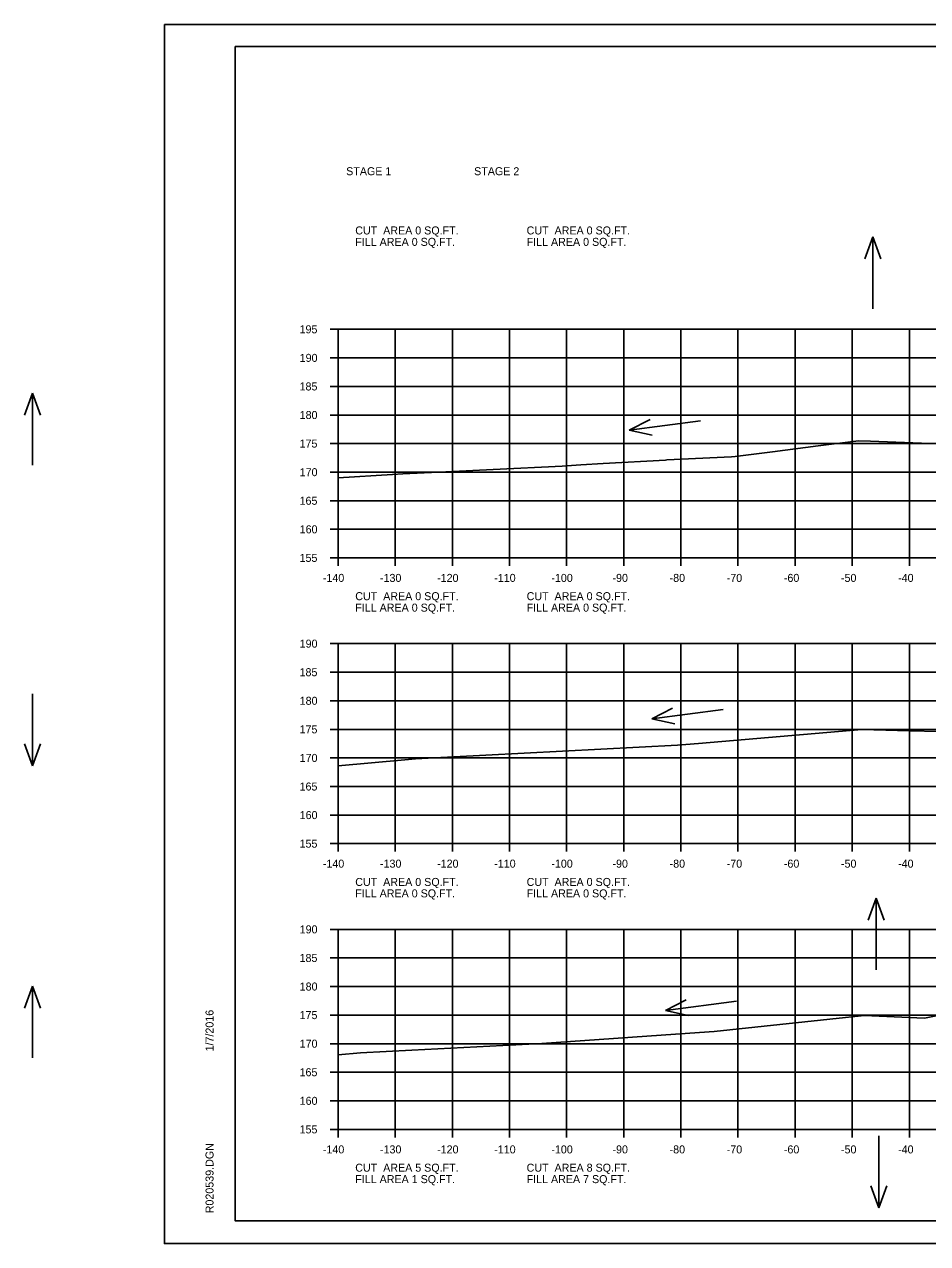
# Model space of a CAD drawing. Extents: x 915787 to 919910, y 133456 to 136717.
# Drawn here: x 916219.1 to 916377.2, y 136229.4 to 136442.8 of the extents above; entities that cross this region are included whole.
import ezdxf

# ---------------------------------------------------------------- set-up
doc = ezdxf.new("R2010")
doc.units = 0
for name, color, linetype in [('R_Axis', 7, 'Continuous'), ('R_Axis Annot', 7, 'Continuous'), ('R_Border', 7, 'Continuous'), ('R_Border Notes', 7, 'Continuous'), ('R_Exist Surface', 7, 'Continuous'), ('R_Grid', 7, 'Continuous'), ('R_No Plot', 7, 'Continuous'), ('R_Water Annot', 7, 'Continuous')]:
    doc.layers.add(name, color=color, linetype=linetype)

msp = doc.modelspace()

# ---------------------------------------------------------------- linework, layer by layer
at = {"layer": 'R_Axis'}
for p, q in [((916272.58, 136389.41), (916273.98, 136389.41)), ((916273.98, 136349.41), (916273.98, 136389.41)), ((916272.58, 136384.41), (916273.98, 136384.41)), ((916272.58, 136379.41), (916273.98, 136379.41)), ((916272.58, 136374.41), (916273.98, 136374.41)), ((916272.58, 136369.41), (916273.98, 136369.41)), ((916272.58, 136364.41), (916273.98, 136364.41)), ((916272.58, 136359.41), (916273.98, 136359.41)), ((916272.58, 136354.41), (916273.98, 136354.41)), ((916272.58, 136349.41), (916273.98, 136349.41)), ((916273.98, 136349.41), (916553.98, 136349.41)), ((916273.98, 136348.01), (916273.98, 136349.41)), ((916283.98, 136348.01), (916283.98, 136349.41)), ((916293.98, 136348.01), (916293.98, 136349.41)), ((916303.98, 136348.01), (916303.98, 136349.41)), ((916313.98, 136348.01), (916313.98, 136349.41)), ((916323.98, 136348.01), (916323.98, 136349.41)), ((916333.98, 136348.01), (916333.98, 136349.41)), ((916343.98, 136348.01), (916343.98, 136349.41)), ((916353.98, 136348.01), (916353.98, 136349.41)), ((916363.98, 136348.01), (916363.98, 136349.41)), ((916373.98, 136348.01), (916373.98, 136349.41)), ((916272.58, 136334.41), (916273.98, 136334.41)), ((916273.98, 136299.41), (916273.98, 136334.41)), ((916272.58, 136329.41), (916273.98, 136329.41)), ((916272.58, 136324.41), (916273.98, 136324.41)), ((916272.58, 136319.41), (916273.98, 136319.41)), ((916272.58, 136314.41), (916273.98, 136314.41)), ((916272.58, 136309.41), (916273.98, 136309.41)), ((916272.58, 136304.41), (916273.98, 136304.41)), ((916272.58, 136299.41), (916273.98, 136299.41)), ((916273.98, 136299.41), (916553.98, 136299.41)), ((916273.98, 136298.01), (916273.98, 136299.41)), ((916283.98, 136298.01), (916283.98, 136299.41)), ((916293.98, 136298.01), (916293.98, 136299.41)), ((916303.98, 136298.01), (916303.98, 136299.41)), ((916313.98, 136298.01), (916313.98, 136299.41)), ((916323.98, 136298.01), (916323.98, 136299.41)), ((916333.98, 136298.01), (916333.98, 136299.41)), ((916343.98, 136298.01), (916343.98, 136299.41)), ((916353.98, 136298.01), (916353.98, 136299.41)), ((916363.98, 136298.01), (916363.98, 136299.41)), ((916373.98, 136298.01), (916373.98, 136299.41)), ((916272.58, 136284.41), (916273.98, 136284.41)), ((916273.98, 136249.41), (916273.98, 136284.41)), ((916272.58, 136279.41), (916273.98, 136279.41)), ((916272.58, 136274.41), (916273.98, 136274.41)), ((916272.58, 136269.41), (916273.98, 136269.41)), ((916272.58, 136264.41), (916273.98, 136264.41)), ((916272.58, 136259.41), (916273.98, 136259.41)), ((916272.58, 136254.41), (916273.98, 136254.41)), ((916272.58, 136249.41), (916273.98, 136249.41)), ((916273.98, 136249.41), (916553.98, 136249.41)), ((916273.98, 136248.01), (916273.98, 136249.41)), ((916283.98, 136248.01), (916283.98, 136249.41)), ((916293.98, 136248.01), (916293.98, 136249.41)), ((916303.98, 136248.01), (916303.98, 136249.41)), ((916313.98, 136248.01), (916313.98, 136249.41)), ((916323.98, 136248.01), (916323.98, 136249.41)), ((916333.98, 136248.01), (916333.98, 136249.41)), ((916343.98, 136248.01), (916343.98, 136249.41)), ((916353.98, 136248.01), (916353.98, 136249.41)), ((916363.98, 136248.01), (916363.98, 136249.41)), ((916373.98, 136248.01), (916373.98, 136249.41))]:
    msp.add_line(p, q, dxfattribs=at)
at = {"layer": 'R_Border'}
for p, q in [((916255.98, 136438.87), (916572.16, 136438.87)), ((916255.98, 136233.41), (916255.98, 136438.87)), ((916255.98, 136233.41), (916255.98, 136233.41)), ((916572.16, 136233.41), (916255.98, 136233.41))]:
    msp.add_line(p, q, dxfattribs=at)
at = {"layer": 'R_Exist Surface'}
for points in [[(916273.98, 136363.42), (916283.5, 136363.98), (916285.31, 136364.14), (916292.81, 136364.49), (916301.15, 136364.88), (916313.21, 136365.49), (916316.46, 136365.69), (916320.37, 136365.9), (916331.27, 136366.53), (916331.51, 136366.55), (916342.85, 136367.11), (916343.49, 136367.16), (916350.01, 136367.97), (916358.04, 136369.03), (916365.1, 136369.91), (916367.17, 136369.83), (916377.58, 136369.43)], [(916273.98, 136313.02), (916285.68, 136314.1), (916287.52, 136314.28), (916289.76, 136314.36), (916299.82, 136314.92), (916333.41, 136316.62), (916337.04, 136316.92), (916365.66, 136319.37), (916374.01, 136319.15), (916379.22, 136319.03)], [(916273.98, 136262.47), (916277.88, 136262.8), (916286.86, 136263.27), (916309.66, 136264.47), (916335.57, 136266.24), (916339.83, 136266.53), (916362.79, 136268.99), (916366.1, 136269.33), (916368.69, 136269.24), (916376.61, 136268.88), (916384.15, 136270.37)]]:
    msp.add_lwpolyline(points, dxfattribs=at)
at = {"layer": 'R_Grid'}
for p, q in [((916273.98, 136389.41), (916553.98, 136389.41)), ((916273.98, 136349.41), (916273.98, 136389.41)), ((916283.98, 136349.41), (916283.98, 136389.41)), ((916293.98, 136349.41), (916293.98, 136389.41)), ((916303.98, 136349.41), (916303.98, 136389.41)), ((916313.98, 136349.41), (916313.98, 136389.41)), ((916323.98, 136349.41), (916323.98, 136389.41)), ((916333.98, 136349.41), (916333.98, 136389.41)), ((916343.98, 136349.41), (916343.98, 136389.41)), ((916353.98, 136349.41), (916353.98, 136389.41)), ((916363.98, 136349.41), (916363.98, 136389.41)), ((916373.98, 136349.41), (916373.98, 136389.41)), ((916273.98, 136384.41), (916553.98, 136384.41)), ((916273.98, 136379.41), (916553.98, 136379.41)), ((916273.98, 136374.41), (916553.98, 136374.41)), ((916273.98, 136369.41), (916553.98, 136369.41)), ((916273.98, 136364.41), (916553.98, 136364.41)), ((916273.98, 136359.41), (916553.98, 136359.41)), ((916273.98, 136354.41), (916553.98, 136354.41)), ((916273.98, 136349.41), (916553.98, 136349.41)), ((916273.98, 136334.41), (916553.98, 136334.41)), ((916273.98, 136299.41), (916273.98, 136334.41)), ((916283.98, 136299.41), (916283.98, 136334.41)), ((916293.98, 136299.41), (916293.98, 136334.41)), ((916303.98, 136299.41), (916303.98, 136334.41)), ((916313.98, 136299.41), (916313.98, 136334.41)), ((916323.98, 136299.41), (916323.98, 136334.41)), ((916333.98, 136299.41), (916333.98, 136334.41)), ((916343.98, 136299.41), (916343.98, 136334.41)), ((916353.98, 136299.41), (916353.98, 136334.41)), ((916363.98, 136299.41), (916363.98, 136334.41)), ((916373.98, 136299.41), (916373.98, 136334.41)), ((916273.98, 136329.41), (916553.98, 136329.41)), ((916273.98, 136324.41), (916553.98, 136324.41)), ((916273.98, 136319.41), (916553.98, 136319.41)), ((916273.98, 136314.41), (916553.98, 136314.41)), ((916273.98, 136309.41), (916553.98, 136309.41)), ((916273.98, 136304.41), (916553.98, 136304.41)), ((916273.98, 136299.41), (916553.98, 136299.41)), ((916273.98, 136284.41), (916553.98, 136284.41)), ((916273.98, 136249.41), (916273.98, 136284.41)), ((916283.98, 136249.41), (916283.98, 136284.41)), ((916293.98, 136249.41), (916293.98, 136284.41)), ((916303.98, 136249.41), (916303.98, 136284.41)), ((916313.98, 136249.41), (916313.98, 136284.41)), ((916323.98, 136249.41), (916323.98, 136284.41)), ((916333.98, 136249.41), (916333.98, 136284.41)), ((916343.98, 136249.41), (916343.98, 136284.41)), ((916353.98, 136249.41), (916353.98, 136284.41)), ((916363.98, 136249.41), (916363.98, 136284.41)), ((916373.98, 136249.41), (916373.98, 136284.41)), ((916273.98, 136279.41), (916553.98, 136279.41)), ((916273.98, 136274.41), (916553.98, 136274.41)), ((916273.98, 136269.41), (916553.98, 136269.41)), ((916273.98, 136264.41), (916553.98, 136264.41)), ((916273.98, 136259.41), (916553.98, 136259.41)), ((916273.98, 136254.41), (916553.98, 136254.41)), ((916273.98, 136249.41), (916553.98, 136249.41))]:
    msp.add_line(p, q, dxfattribs=at)
at = {"layer": 'R_No Plot'}
for p, q in [((916243.57, 136442.76), (916576.91, 136442.76)), ((916243.57, 136229.43), (916576.91, 136229.43))]:
    msp.add_line(p, q, dxfattribs=at)
for points in [[(916243.57, 136442.76), (916576.91, 136442.76), (916576.91, 136229.43), (916243.57, 136229.43)], [(916489.9, 136438.87), (916489.9, 136428.99), (916525.63, 136428.99), (916525.63, 136426.07), (916548.83, 136426.07), (916548.83, 136402.85), (916572.16, 136402.85), (916572.16, 136233.41), (916255.98, 136233.41), (916255.98, 136438.87)]]:
    msp.add_lwpolyline(points, close=True, dxfattribs=at)
at = {"layer": 'R_Water Annot'}
for p, q in [((916367.6, 136405.59), (916366.2, 136401.75)), ((916367.6, 136393.02), (916367.6, 136405.59)), ((916367.6, 136405.59), (916369, 136401.75)), ((916220.45, 136378.23), (916219.05, 136374.38)), ((916220.45, 136365.66), (916220.45, 136378.23)), ((916220.45, 136378.23), (916221.85, 136374.38)), ((916324.95, 136371.75), (916328.58, 136373.64)), ((916337.41, 136373.38), (916324.95, 136371.75)), ((916324.95, 136371.75), (916328.95, 136370.86)), ((916220.45, 136325.61), (916220.45, 136313.04)), ((916328.91, 136321.25), (916332.54, 136323.14)), ((916341.37, 136322.89), (916328.91, 136321.25)), ((916328.91, 136321.25), (916332.9, 136320.37)), ((916220.45, 136313.04), (916219.05, 136316.89)), ((916220.45, 136313.04), (916221.85, 136316.89)), ((916368.2, 136289.89), (916366.8, 136286.04)), ((916368.2, 136277.32), (916368.2, 136289.89)), ((916368.2, 136289.89), (916369.6, 136286.04)), ((916220.45, 136274.5), (916219.05, 136270.65)), ((916220.45, 136261.93), (916220.45, 136274.5)), ((916220.45, 136274.5), (916221.85, 136270.65)), ((916331.28, 136270.2), (916334.91, 136272.09)), ((916343.74, 136271.84), (916331.28, 136270.2)), ((916331.28, 136270.2), (916335.27, 136269.32)), ((916368.62, 136248.26), (916368.62, 136235.69)), ((916368.62, 136235.69), (916367.22, 136239.54)), ((916368.62, 136235.69), (916370.02, 136239.54))]:
    msp.add_line(p, q, dxfattribs=at)

# ---------------------------------------------------------------- texts
at = {"layer": 'R_Axis Annot'}
for s, p in [('195', (916267.23, 136388.71)), ('190', (916267.25, 136383.71)), ('185', (916267.23, 136378.71)), ('180', (916267.25, 136373.71)), ('175', (916267.23, 136368.71)), ('170', (916267.25, 136363.71)), ('165', (916267.23, 136358.71)), ('160', (916267.25, 136353.71)), ('155', (916267.23, 136348.71)), ('-140', (916271.31, 136345.21)), ('-130', (916281.31, 136345.21)), ('-120', (916291.31, 136345.21)), ('-110', (916301.31, 136345.21)), ('-100', (916311.31, 136345.21)), ('-90', (916322.01, 136345.21)), ('-80', (916332.01, 136345.21)), ('-70', (916342.01, 136345.21)), ('-60', (916352.01, 136345.21)), ('-50', (916362.01, 136345.21)), ('-40', (916372.01, 136345.21)), ('190', (916267.25, 136333.71)), ('185', (916267.23, 136328.71)), ('180', (916267.25, 136323.71)), ('175', (916267.23, 136318.71)), ('170', (916267.25, 136313.71)), ('165', (916267.23, 136308.71)), ('160', (916267.25, 136303.71)), ('155', (916267.23, 136298.71)), ('-140', (916271.31, 136295.21)), ('-130', (916281.31, 136295.21)), ('-120', (916291.31, 136295.21)), ('-110', (916301.31, 136295.21)), ('-100', (916311.31, 136295.21)), ('-90', (916322.01, 136295.21)), ('-80', (916332.01, 136295.21)), ('-70', (916342.01, 136295.21)), ('-60', (916352.01, 136295.21)), ('-50', (916362.01, 136295.21)), ('-40', (916372.01, 136295.21)), ('190', (916267.25, 136283.71)), ('185', (916267.23, 136278.71)), ('180', (916267.25, 136273.71)), ('175', (916267.23, 136268.71)), ('170', (916267.25, 136263.71)), ('165', (916267.23, 136258.71)), ('160', (916267.25, 136253.71)), ('155', (916267.23, 136248.71)), ('-140', (916271.31, 136245.21)), ('-130', (916281.31, 136245.21)), ('-120', (916291.31, 136245.21)), ('-110', (916301.31, 136245.21)), ('-100', (916311.31, 136245.21)), ('-90', (916322.01, 136245.21)), ('-80', (916332.01, 136245.21)), ('-70', (916342.01, 136245.21)), ('-60', (916352.01, 136245.21)), ('-50', (916362.01, 136245.21)), ('-40', (916372.01, 136245.21))]:
    msp.add_text(s, height=1.4, dxfattribs=at).set_placement(p)
at = {"layer": 'R_Border'}
for s, p in [('1/7/2016', (916252.17, 136263.05)), ('R020539.DGN', (916252.17, 136234.73))]:
    msp.add_text(s, height=1.4, rotation=90, dxfattribs=at).set_placement(p)
at = {"layer": 'R_Border Notes'}
for s, p in [('STAGE 1', (916275.39, 136416.37)), ('STAGE 2', (916297.79, 136416.37)), ('CUT  AREA 0 SQ.FT.', (916276.98, 136406.01)), ('CUT  AREA 0 SQ.FT.', (916306.98, 136406.01)), ('FILL AREA 0 SQ.FT.', (916276.98, 136404.01)), ('FILL AREA 0 SQ.FT.', (916306.98, 136404.01)), ('CUT  AREA 0 SQ.FT.', (916276.98, 136342.01)), ('CUT  AREA 0 SQ.FT.', (916306.98, 136342.01)), ('FILL AREA 0 SQ.FT.', (916276.98, 136340.01)), ('FILL AREA 0 SQ.FT.', (916306.98, 136340.01)), ('CUT  AREA 0 SQ.FT.', (916276.98, 136292.01)), ('CUT  AREA 0 SQ.FT.', (916306.98, 136292.01)), ('FILL AREA 0 SQ.FT.', (916276.98, 136290.01)), ('FILL AREA 0 SQ.FT.', (916306.98, 136290.01)), ('CUT  AREA 5 SQ.FT.', (916276.98, 136242.01)), ('CUT  AREA 8 SQ.FT.', (916306.98, 136242.01)), ('FILL AREA 1 SQ.FT.', (916276.98, 136240.01)), ('FILL AREA 7 SQ.FT.', (916306.98, 136240.01))]:
    msp.add_text(s, height=1.4, dxfattribs=at).set_placement(p)

doc.saveas('drawing.dxf')
